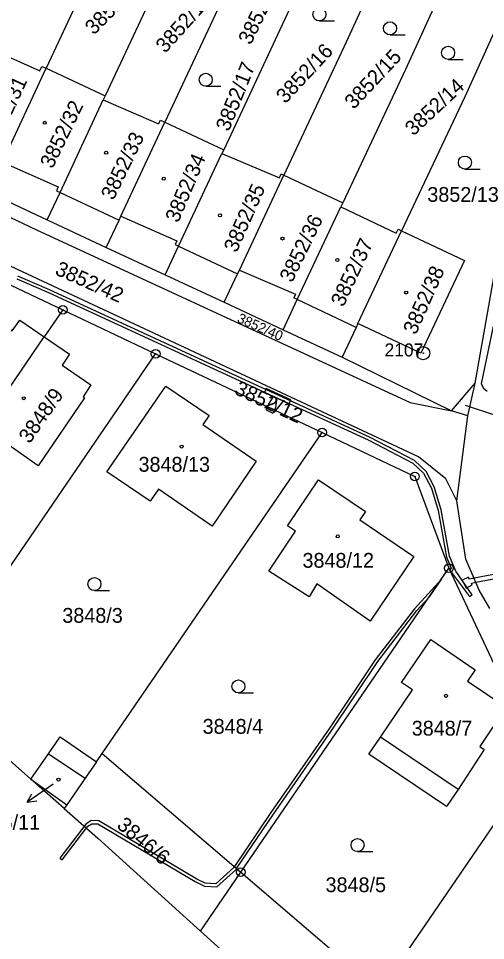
# Model space of a CAD drawing. Extents: x -644096 to -634268, y -1141430 to -1133463.
# Drawn here: x -640198 to -640144.3, y -1137737.3 to -1137631.3 of the extents above; entities that cross this region are included whole.
import ezdxf

# ---------------------------------------------------------------- set-up
doc = ezdxf.new("R2010")
doc.units = 0
for name, color, linetype in [('_CIVIL_CONSTRUCTION', 7, 'Continuous'), ('B_Hranice _3D', 7, 'Continuous'), ('M_Svah_Nasyp', 7, 'Continuous'), ('M_Svah_Zarez', 7, 'Continuous'), ('svrsek_osa_sjezdy', 7, 'Continuous'), ('svrsek_osa_VRT', 7, 'Continuous'), ('svrsek_popisy_VRT', 7, 'Continuous'), ('terminal_VRT', 7, 'Continuous')]:
    doc.layers.add(name, color=color, linetype=linetype)

msp = doc.modelspace()

# ---------------------------------------------------------------- linework, layer by layer
at = {"layer": '_CIVIL_CONSTRUCTION'}
for centre, radius in [((-640192.85, -1137664.83), 0.5), ((-640192.85, -1137664.83), 0.0303), ((-640151.42, -1137669.81), 0.75), ((-640182.18, -1137669.88), 0.5), ((-640182.18, -1137669.88), 0.0303), ((-640151.42, -1137669.81), 0.03), ((-640163.05, -1137678.93), 0.5), ((-640163.05, -1137678.93), 0.0303), ((-640152.37, -1137683.98), 0.5), ((-640152.37, -1137683.98), 0.0303), ((-640148.46, -1137694.54), 0.5), ((-640148.46, -1137694.54), 0.0303), ((-640172.38, -1137729.49), 0.5), ((-640172.38, -1137729.49), 0.0303)]:
    msp.add_circle(centre, radius, dxfattribs=at)
at = {"layer": 'B_Hranice _3D'}
for points in [[(-640198.13, -1137661.27), (-640194.51, -1137662.83), (-640171.51, -1137673.45), (-640157.75, -1137679.77), (-640152.63, -1137682.44), (-640151.38, -1137683.62), (-640150.47, -1137685.32), (-640149.71, -1137687.91), (-640148.74, -1137693.25), (-640148.19, -1137694.54), (-640148.37, -1137694.74), (-640148.21, -1137695.08), (-640148.17, -1137695.04), (-640146.09, -1137697.77), (-640145.79, -1137697.59), (-640147.66, -1137694.88), (-640148.4, -1137693.15), (-640149.37, -1137687.83), (-640150.15, -1137685.18), (-640151.1, -1137683.4), (-640152.43, -1137682.16), (-640157.59, -1137679.45), (-640171.37, -1137673.13), (-640194.37, -1137662.51), (-640198.02, -1137660.95)], [(-640143.38, -1137666.72), (-640144.77, -1137673.35), (-640144.49, -1137673.85), (-640144.06, -1137674.16)], [(-640138.66, -1137694.39), (-640145.58, -1137695.68), (-640146.12, -1137695.78), (-640146.22, -1137695.56), (-640146.94, -1137695.92), (-640146.49, -1137696.82), (-640145.78, -1137696.46), (-640145.88, -1137696.24), (-640145.38, -1137696.15), (-640138.45, -1137694.85)]]:
    msp.add_lwpolyline(points, dxfattribs=at)
for points in [[(-640168.38, -1137676.06), (-640168.23, -1137674.99), (-640166.84, -1137675.62), (-640166.64, -1137675.16), (-640169.48, -1137673.87), (-640169.68, -1137674.33), (-640168.69, -1137674.78), (-640169.19, -1137675.67), (-640169.31, -1137675.97), (-640168.52, -1137676.34)], [(-640168.7, -1137676.71), (-640168.52, -1137676.34), (-640169.31, -1137675.97), (-640169.47, -1137676.34)], [(-640172.87, -1137729.07), (-640168.65, -1137722.82), (-640161.99, -1137713.26), (-640156.65, -1137705.26), (-640152.16, -1137699.41), (-640150.69, -1137697.81), (-640149.28, -1137695.74), (-640152.42, -1137699.19), (-640156.93, -1137705.06), (-640162.27, -1137713.06), (-640168.93, -1137722.62), (-640173.13, -1137728.85)], [(-640192.91, -1137728.08), (-640189.96, -1137724.21), (-640189.5, -1137723.92), (-640188.83, -1137723.93), (-640177.62, -1137730.57), (-640176.57, -1137731.09), (-640175.13, -1137731.18), (-640172.93, -1137729.17), (-640172.87, -1137729.07), (-640173.13, -1137728.85), (-640173.19, -1137728.93), (-640175.25, -1137730.82), (-640176.47, -1137730.75), (-640177.46, -1137730.27), (-640188.73, -1137723.59), (-640189.6, -1137723.56), (-640190.2, -1137723.95), (-640193.19, -1137727.86)]]:
    msp.add_lwpolyline(points, close=True, dxfattribs=at)
at = {"layer": 'M_Svah_Nasyp'}
for p, q in [((-640199.79, -1137647.84), (-640193.37, -1137650.68)), ((-640193.37, -1137650.68), (-640193.59, -1137651.15)), ((-640193.59, -1137651.15), (-640193.17, -1137651.35)), ((-640193.17, -1137651.35), (-640186.39, -1137654.52)), ((-640186.18, -1137654.05), (-640179.74, -1137656.88)), ((-640179.74, -1137656.88), (-640179.95, -1137657.33)), ((-640179.95, -1137657.33), (-640179.54, -1137657.52)), ((-640179.54, -1137657.52), (-640172.77, -1137660.7)), ((-640172.56, -1137660.25), (-640166.1, -1137663.01)), ((-640166.1, -1137663.01), (-640166.31, -1137663.46)), ((-640165.9, -1137663.65), (-640166.31, -1137663.46)), ((-640159.13, -1137666.84), (-640165.9, -1137663.65)), ((-640147.41, -1137719.97), (-640156.34, -1137713.97)), ((-640194.51, -1137715.86), (-640190.3, -1137718.69)), ((-640196.54, -1137718.78), (-640192.38, -1137721.73))]:
    msp.add_line(p, q, dxfattribs=at)
at = {"layer": 'M_Svah_Zarez'}
for centre in [(-640194.93, -1137643.32), (-640187.87, -1137646.76), (-640181.25, -1137649.75), (-640174.78, -1137653.96), (-640167.6, -1137656.63), (-640161.29, -1137659.09), (-640153.38, -1137662.84), (-640197.34, -1137674.99), (-640179.19, -1137680.55), (-640161.24, -1137690.87), (-640148.8, -1137709.21), (-640193.35, -1137718.84)]:
    msp.add_circle(centre, 0.175, dxfattribs=at)
at = {"layer": 'svrsek_osa_sjezdy'}
for p, q in [((-640163.36, -1137631.61), (-640161.61, -1137631.61)), ((-640155.24, -1137633.21), (-640153.49, -1137633.21)), ((-640148.56, -1137636.03), (-640146.81, -1137636.03)), ((-640176.43, -1137639.12), (-640174.68, -1137639.12)), ((-640146.63, -1137648.64), (-640144.88, -1137648.64)), ((-640189.22, -1137697.11), (-640187.47, -1137697.11)), ((-640172.67, -1137708.87), (-640170.92, -1137708.87)), ((-640158.97, -1137727.12), (-640157.22, -1137727.12))]:
    msp.add_line(p, q, dxfattribs=at)
for centre in [(-640163.36, -1137630.86), (-640155.24, -1137632.46), (-640148.56, -1137635.28), (-640176.43, -1137638.37), (-640146.63, -1137647.89), (-640189.22, -1137696.36), (-640172.67, -1137708.12), (-640158.97, -1137726.37)]:
    msp.add_circle(centre, 0.75, dxfattribs=at)
at = {"layer": 'svrsek_popisy_VRT'}
for p, q in [((-640146.6, -1137675.8), (-640145.58, -1137676.13)), ((-640145.58, -1137676.13), (-640142.73, -1137677.06)), ((-640194.49, -1137719.73), (-640196.95, -1137721.45)), ((-640193.98, -1137719.37), (-640194.49, -1137719.73)), ((-640196.95, -1137721.45), (-640196.42, -1137720.47)), ((-640196.95, -1137721.45), (-640195.84, -1137721.29))]:
    msp.add_line(p, q, dxfattribs=at)
at = {"layer": 'terminal_VRT'}
for p, q in [((-640194.77, -1137637.06), (-640187.99, -1137640.23)), ((-640187.99, -1137640.23), (-640188.2, -1137640.68)), ((-640181.13, -1137643.25), (-640174.35, -1137646.42)), ((-640174.35, -1137646.42), (-640174.56, -1137646.87)), ((-640167.44, -1137649.33), (-640160.67, -1137652.52)), ((-640201.42, -1137651.33), (-640194.64, -1137654.49)), ((-640160.67, -1137652.52), (-640160.88, -1137652.97)), ((-640194.64, -1137654.49), (-640187.86, -1137657.65)), ((-640158.92, -1137666.39), (-640153.91, -1137655.74)), ((-640187.86, -1137657.65), (-640181.08, -1137660.8)), ((-640201.28, -1137660.84), (-640192.85, -1137664.83)), ((-640181.08, -1137660.8), (-640174.3, -1137663.96)), ((-640192.85, -1137664.83), (-640194.98, -1137667.94)), ((-640192.85, -1137664.83), (-640182.18, -1137669.88)), ((-640174.3, -1137663.96), (-640167.53, -1137667.12)), ((-640202.96, -1137679.59), (-640194.98, -1137667.94)), ((-640167.53, -1137667.12), (-640160.75, -1137670.28)), ((-640204.29, -1137702.18), (-640182.18, -1137669.88)), ((-640182.18, -1137669.88), (-640163.05, -1137678.93)), ((-640160.75, -1137670.28), (-640148.17, -1137676.43)), ((-640148.17, -1137676.43), (-640145.45, -1137673.27)), ((-640146.29, -1137677.02), (-640145.45, -1137673.27)), ((-640146.29, -1137677.02), (-640148.17, -1137676.43)), ((-640147.55, -1137686.77), (-640146.29, -1137677.02)), ((-640188.34, -1137715.84), (-640163.05, -1137678.93)), ((-640172.38, -1137729.49), (-640148.46, -1137694.54)), ((-640208.44, -1137708.24), (-640196.54, -1137718.78)), ((-640134.91, -1137711.72), (-640156.43, -1137743.15)), ((-640189, -1137716.81), (-640188.34, -1137715.84)), ((-640188.34, -1137715.84), (-640172.38, -1137729.49)), ((-640192.69, -1137722.18), (-640196.54, -1137718.78)), ((-640177.01, -1137736.26), (-640172.38, -1137729.49)), ((-640172.38, -1137729.49), (-640156.43, -1137743.15)), ((-640177.01, -1137736.26), (-640161.37, -1137750.37))]:
    msp.add_line(p, q, dxfattribs=at)
for points in [[(-640183.31, -1137612.28), (-640187.53, -1137621.52), (-640194.77, -1137637.06)], [(-640176.49, -1137615.39), (-640180.72, -1137624.65), (-640187.99, -1137640.23)], [(-640171.62, -1137622.79), (-640173.9, -1137627.78), (-640181.13, -1137643.25)], [(-640156.02, -1137624.72), (-640160.28, -1137634.05), (-640167.44, -1137649.33)], [(-640164.8, -1137625.89), (-640167.09, -1137630.92), (-640174.35, -1137646.42)], [(-640149.2, -1137627.83), (-640153.46, -1137637.19), (-640160.67, -1137652.52)], [(-640208.48, -1137629.87), (-640210.53, -1137629.82), (-640211.96, -1137631.17), (-640215.74, -1137639.45), (-640216.15, -1137644.18), (-640214.81, -1137646.68), (-640195.89, -1137655.61), (-640152.94, -1137675.47), (-640148.17, -1137676.43)], [(-640142.37, -1137630.93), (-640146.65, -1137640.32), (-640153.91, -1137655.74)], [(-640145.45, -1137673.27), (-640139.17, -1137637.71), (-640138.28, -1137632.8)], [(-640201.85, -1137634.51), (-640195.48, -1137637.33), (-640195.25, -1137636.84), (-640194.77, -1137637.06)], [(-640201.42, -1137651.33), (-640200.02, -1137648.32), (-640199.79, -1137647.84), (-640194.77, -1137637.06)], [(-640194.64, -1137654.49), (-640193.17, -1137651.35), (-640188.2, -1137640.68)], [(-640188.2, -1137640.68), (-640181.84, -1137643.46), (-640181.63, -1137643.01), (-640181.13, -1137643.25)], [(-640187.86, -1137657.65), (-640186.39, -1137654.52), (-640186.18, -1137654.05), (-640181.13, -1137643.25)], [(-640181.08, -1137660.8), (-640179.54, -1137657.52), (-640174.56, -1137646.87)], [(-640174.56, -1137646.87), (-640167.96, -1137649.64), (-640167.75, -1137649.19), (-640167.44, -1137649.33)], [(-640147.55, -1137686.77), (-640148.84, -1137684.24), (-640151.97, -1137681.74), (-640198.06, -1137660.18), (-640208.76, -1137655.09), (-640219.86, -1137649.71)], [(-640174.3, -1137663.96), (-640172.77, -1137660.7), (-640172.56, -1137660.25), (-640167.44, -1137649.33)], [(-640167.53, -1137667.12), (-640165.9, -1137663.65), (-640160.88, -1137652.97)], [(-640160.88, -1137652.97), (-640154.55, -1137656.02), (-640154.32, -1137655.54), (-640153.91, -1137655.74)], [(-640153.91, -1137655.74), (-640146.67, -1137659.15), (-640151.68, -1137669.8), (-640158.92, -1137666.39)], [(-640202.96, -1137679.59), (-640207.26, -1137676.64), (-640206.35, -1137675.33), (-640207.18, -1137674.77), (-640201.84, -1137667.06), (-640201.65, -1137667.19), (-640200.73, -1137665.84), (-640198.68, -1137667.24), (-640197.8, -1137666), (-640194.98, -1137667.94)], [(-640158.92, -1137666.39), (-640159.13, -1137666.84), (-640160.75, -1137670.28)], [(-640194.98, -1137667.94), (-640192.08, -1137669.94), (-640192.93, -1137671.19), (-640189.63, -1137673.46), (-640190.52, -1137674.82), (-640190.35, -1137674.96), (-640195.67, -1137682.75), (-640201.83, -1137678.48), (-640202.72, -1137679.76), (-640202.96, -1137679.59)], [(-640181, -1137673.59), (-640176.03, -1137676.99), (-640176.74, -1137678.03), (-640170.61, -1137682.22), (-640175.7, -1137689.71), (-640181.84, -1137685.46), (-640182.83, -1137686.83), (-640187.78, -1137683.46), (-640181, -1137673.59)], [(-640163.05, -1137678.93), (-640152.37, -1137683.98), (-640148.46, -1137694.54)], [(-640158.72, -1137688.98), (-640152.5, -1137693.17), (-640157.53, -1137700.64), (-640163.67, -1137696.32), (-640164.55, -1137697.82), (-640169.18, -1137694.87), (-640166.09, -1137690.29), (-640167.02, -1137689.65), (-640163.45, -1137684.38), (-640158.07, -1137688.01), (-640158.72, -1137688.98)], [(-640143.77, -1137699.15), (-640144.99, -1137697.05), (-640146.52, -1137693.49), (-640147.55, -1137686.77)], [(-640148.46, -1137694.54), (-640142.94, -1137706.24), (-640134.91, -1137711.72)], [(-640144.9, -1137715.04), (-640144.41, -1137715.39), (-640147.41, -1137719.97), (-640148.75, -1137721.94), (-640157.66, -1137715.92), (-640156.34, -1137713.97), (-640152.66, -1137708.53), (-640153.92, -1137707.67), (-640150.54, -1137702.75), (-640145.45, -1137706.23), (-640146.33, -1137707.52), (-640141.89, -1137710.53), (-640144.9, -1137715.04)], [(-640196.54, -1137718.78), (-640194.51, -1137715.86), (-640193.16, -1137713.92), (-640189, -1137716.81)], [(-640189, -1137716.81), (-640190.3, -1137718.69), (-640192.38, -1137721.73), (-640192.69, -1137722.18)], [(-640192.69, -1137722.18), (-640188.84, -1137725.59), (-640177.01, -1137736.26)]]:
    msp.add_lwpolyline(points, dxfattribs=at)

# ---------------------------------------------------------------- texts
at = {"layer": '_CIVIL_CONSTRUCTION'}
msp.add_text('2107', height=1.5, dxfattribs=at).set_placement((-640155.87, -1137670.19))
at = {"layer": 'svrsek_osa_VRT'}
for s, height, rotation, p in [('3852/19', 1.7, 45, (-640189.29, -1137633.3)), ('3852/55', 1.7, 64, (-640171.25, -1137634.45)), ('3852/18', 1.7, 48, (-640181.08, -1137635.4)), ('3852/16', 1.7, 47, (-640167.27, -1137641.2)), ('3852/15', 1.7, 47, (-640159.4, -1137641.86)), ('3852/17', 1.7, 68, (-640173.77, -1137644.41)), ('3852/31', 1.7, 65, (-640200.37, -1137645.95)), ('3852/14', 1.7, 43, (-640152.56, -1137644.91)), ('3852/32', 1.7, 64, (-640194.04, -1137648.69)), ('3852/33', 1.7, 64, (-640187.04, -1137652.32)), ('3852/34', 1.7, 67, (-640179.59, -1137654.9)), ('3852/35', 1.7, 66, (-640172.88, -1137658.34)), ('3852/36', 1.7, 64, (-640166.5, -1137661.79)), ('3852/37', 1.7, 65, (-640160.59, -1137664.58)), ('3852/42', 1.7, 336, (-640193.86, -1137660.71)), ('3852/38', 1.7, 66, (-640152.27, -1137667.78)), ('3852/40', 1.14, 336, (-640172.9, -1137666.2)), ('3852/12', 1.7, 335, (-640173.24, -1137674.45)), ('3848/9', 1.7, 55, (-640196.67, -1137680.3)), ('3846/6', 1.7, 320, (-640186.76, -1137724.28))]:
    msp.add_text(s, height=height, rotation=rotation, dxfattribs=at).set_placement(p)
for s, p in [('3852/13', (-640150.95, -1137652.41)), ('3848/13', (-640184.15, -1137683.44)), ('3848/12', (-640165.3, -1137694.48)), ('3848/3', (-640192.91, -1137700.81)), ('3848/4', (-640176.78, -1137713.57)), ('3848/7', (-640152.74, -1137713.78)), ('3846/11', (-640203.68, -1137724.6)), ('3848/5', (-640162.65, -1137731.78))]:
    msp.add_text(s, height=1.7, dxfattribs=at).set_placement(p)

doc.saveas('drawing.dxf')
